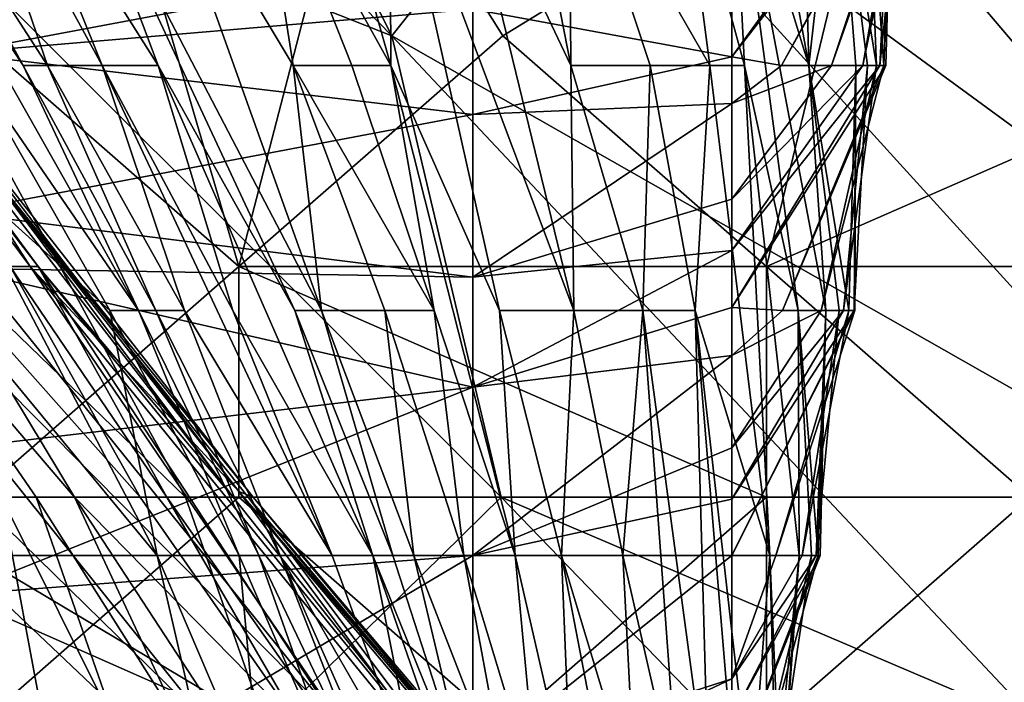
# Model space of a CAD drawing. Extents: x -1.1 to 1.1, y -0.36 to 0.36.
# Tile 437 of 482: x 0.985 to 1.0016, y 0.185 to 0.1962. Entities that reach past the tile are written whole.
import ezdxf

# ---------------------------------------------------------------- set-up
doc = ezdxf.new("R2010")
doc.units = 0

msp = doc.modelspace()

# ---------------------------------------------------------------- linework, layer by layer
for points in [[(0.99126, 0.195912, 0.737112), (0.987299, 0.203724, 0.741019), (0.979723, 0.207728, 0.737112)], [(0.99126, 0.195912, 0.737112), (0.979723, 0.207728, 0.737112), (0.981381, 0.199818, 0.7293)], [(0.994355, 0.199818, 0.744925), (0.987299, 0.203724, 0.741019), (0.99126, 0.195912, 0.737112)], [(0.995055, 0.203724, 0.748831), (0.994355, 0.199818, 0.744925), (1.005018, 0.192005, 0.748831)], [(1.002804, 0.199818, 0.752737), (0.995055, 0.203724, 0.748831), (1.005018, 0.192005, 0.748831)], [(0.997019, 0.199664, 0.08655), (0.998327, 0.195409, 0.079035), (0.996819, 0.203709, 0.079035)], [(0.998114, 0.203709, 0.064007), (0.996819, 0.203709, 0.079035), (0.998327, 0.195409, 0.079035)], [(0.998793, 0.199559, 0.064007), (0.998114, 0.203709, 0.064007), (0.998327, 0.195409, 0.079035)], [(1.006549, 0.195912, 0.531596), (0.9995, 0.199818, 0.526175), (1.003226, 0.203724, 0.530081)], [(0.975252, 0.200199, 0.721487), (0.987758, 0.188099, 0.721487), (0.981381, 0.199818, 0.7293)], [(0.987758, 0.188099, 0.721487), (0.975252, 0.200199, 0.721487), (0.982569, 0.188099, 0.713675)], [(0.98385, 0.199976, 0.225563), (0.982739, 0.199559, 0.244349), (0.985422, 0.195409, 0.240592)], [(0.986351, 0.195409, 0.225563), (0.98385, 0.199976, 0.225563), (0.985422, 0.195409, 0.240592)], [(0.984679, 0.199559, 0.218049), (0.98385, 0.199976, 0.225563), (0.986351, 0.195409, 0.225563)], [(0.985264, 0.192005, 0.315237), (0.979266, 0.199818, 0.319144), (0.98479, 0.192005, 0.32305)], [(0.979517, 0.199818, 0.311331), (0.979266, 0.199818, 0.319144), (0.985264, 0.192005, 0.315237)], [(0.979517, 0.199818, 0.311331), (0.985264, 0.192005, 0.315237), (0.988571, 0.188099, 0.311331)], [(0.984194, 0.193909, 0.303519), (0.979517, 0.199818, 0.311331), (0.988571, 0.188099, 0.311331)], [(0.99126, 0.195912, 0.737112), (0.981381, 0.199818, 0.7293), (0.993113, 0.188099, 0.7293)], [(0.981381, 0.199818, 0.7293), (0.987758, 0.188099, 0.721487), (0.993113, 0.188099, 0.7293)], [(0.982383, 0.199818, 0.51055), (0.986377, 0.199818, 0.514456), (0.984194, 0.195912, 0.514059)], [(0.986377, 0.199818, 0.514456), (0.988665, 0.192005, 0.518751), (0.984194, 0.195912, 0.514059)], [(0.986377, 0.199818, 0.514456), (0.990691, 0.199818, 0.518362), (0.988665, 0.192005, 0.518751)], [(0.993136, 0.195912, 0.521137), (0.988665, 0.192005, 0.518751), (0.990691, 0.199818, 0.518362)], [(0.993136, 0.195912, 0.521137), (0.990691, 0.199818, 0.518362), (0.9995, 0.199818, 0.526175)], [(0.99126, 0.195912, 0.737112), (1.004999, 0.188099, 0.744925), (0.994355, 0.199818, 0.744925)], [(0.997607, 0.192005, 0.524991), (0.993136, 0.195912, 0.521137), (0.9995, 0.199818, 0.526175)], [(1.005018, 0.192005, 0.748831), (0.994355, 0.199818, 0.744925), (1.004999, 0.188099, 0.744925)], [(0.997607, 0.192005, 0.524991), (0.9995, 0.199818, 0.526175), (1.006549, 0.195912, 0.531596)], [(0.996107, 0.199559, 0.097821), (0.997237, 0.195409, 0.094064), (0.997019, 0.199664, 0.08655)], [(0.997237, 0.195409, 0.094064), (0.998144, 0.191259, 0.090307), (0.997019, 0.199664, 0.08655)], [(0.998611, 0.191259, 0.082792), (0.997019, 0.199664, 0.08655), (0.998144, 0.191259, 0.090307)], [(0.998327, 0.195409, 0.079035), (0.997019, 0.199664, 0.08655), (0.998611, 0.191259, 0.082792)], [(0.984113, 0.195409, 0.263134), (0.986965, 0.191259, 0.25562), (0.98227, 0.199559, 0.251863)], [(0.985008, 0.195409, 0.248106), (0.98227, 0.199559, 0.251863), (0.986965, 0.191259, 0.25562)], [(0.98227, 0.199559, 0.251863), (0.985008, 0.195409, 0.248106), (0.982739, 0.199559, 0.244349)], [(0.985422, 0.195409, 0.240592), (0.982739, 0.199559, 0.244349), (0.985008, 0.195409, 0.248106)], [(0.987296, 0.195409, 0.210535), (0.984679, 0.199559, 0.218049), (0.986351, 0.195409, 0.225563)], [(0.987296, 0.195409, 0.210535), (0.98574, 0.199559, 0.20302), (0.984679, 0.199559, 0.218049)], [(0.989615, 0.191259, 0.20302), (0.98574, 0.199559, 0.20302), (0.987296, 0.195409, 0.210535)], [(0.990066, 0.191259, 0.195506), (0.98574, 0.199559, 0.20302), (0.989615, 0.191259, 0.20302)], [(0.987101, 0.199559, 0.187992), (0.98574, 0.199559, 0.20302), (0.990066, 0.191259, 0.195506)], [(0.989586, 0.195409, 0.180478), (0.987101, 0.199559, 0.187992), (0.990066, 0.191259, 0.195506)], [(0.989586, 0.195409, 0.180478), (0.988938, 0.199559, 0.169206), (0.987101, 0.199559, 0.187992)], [(0.989586, 0.195409, 0.180478), (0.990581, 0.195409, 0.169206), (0.988938, 0.199559, 0.169206)], [(0.991238, 0.195409, 0.161692), (0.988938, 0.199559, 0.169206), (0.990581, 0.195409, 0.169206)], [(0.991238, 0.195409, 0.161692), (0.990067, 0.199559, 0.157935), (0.988938, 0.199559, 0.169206)], [(0.991224, 0.199559, 0.146664), (0.990067, 0.199559, 0.157935), (0.991238, 0.195409, 0.161692)], [(0.99232, 0.199559, 0.135392), (0.991224, 0.199559, 0.146664), (0.99434, 0.191259, 0.139149)], [(0.993081, 0.191259, 0.154178), (0.991224, 0.199559, 0.146664), (0.991238, 0.195409, 0.161692)], [(0.99434, 0.191259, 0.139149), (0.991224, 0.199559, 0.146664), (0.993081, 0.191259, 0.154178)], [(0.994291, 0.195409, 0.127878), (0.99232, 0.199559, 0.135392), (0.99434, 0.191259, 0.139149)], [(0.994291, 0.195409, 0.127878), (0.993475, 0.199559, 0.124121), (0.99232, 0.199559, 0.135392)], [(0.994263, 0.199559, 0.116607), (0.993475, 0.199559, 0.124121), (0.994291, 0.195409, 0.127878)], [(0.996647, 0.195409, 0.101578), (0.996107, 0.199559, 0.097821), (0.994263, 0.199559, 0.116607)], [(0.995635, 0.195409, 0.112849), (0.994263, 0.199559, 0.116607), (0.994291, 0.195409, 0.127878)], [(0.996647, 0.195409, 0.101578), (0.994263, 0.199559, 0.116607), (0.995635, 0.195409, 0.112849)], [(0.997237, 0.195409, 0.094064), (0.996107, 0.199559, 0.097821), (0.996647, 0.195409, 0.101578)], [(1.00013, 0.199559, 0.03395), (0.997859, 0.195409, 0.037707), (0.997019, 0.195559, 0.03395)], [(0.999924, 0.199559, 0.030193), (1.00013, 0.199559, 0.03395), (0.997019, 0.195559, 0.03395)], [(0.999924, 0.199559, 0.030193), (0.997019, 0.195559, 0.03395), (0.997019, 0.196426, 0.030193)], [(0.997859, 0.195409, 0.037707), (1.000173, 0.199559, 0.037707), (0.998707, 0.195409, 0.041464)], [(1.000173, 0.199559, 0.037707), (0.997859, 0.195409, 0.037707), (1.00013, 0.199559, 0.03395)], [(0.998327, 0.195409, 0.079035), (0.999119, 0.195409, 0.067764), (0.998793, 0.199559, 0.064007)], [(1.000173, 0.199559, 0.037707), (1.00009, 0.199559, 0.041464), (0.998707, 0.195409, 0.041464)], [(0.998707, 0.195409, 0.041464), (1.00009, 0.199559, 0.041464), (0.99924, 0.195409, 0.045221)], [(0.999316, 0.195409, 0.064007), (0.998793, 0.199559, 0.064007), (0.999119, 0.195409, 0.067764)], [(0.999469, 0.195409, 0.06025), (0.998793, 0.199559, 0.064007), (0.999316, 0.195409, 0.064007)], [(0.999304, 0.199559, 0.056493), (0.998793, 0.199559, 0.064007), (0.999469, 0.195409, 0.06025)], [(0.99924, 0.195409, 0.045221), (0.99996, 0.199559, 0.045221), (0.999525, 0.195409, 0.048978)], [(1.00009, 0.199559, 0.041464), (0.99996, 0.199559, 0.045221), (0.99924, 0.195409, 0.045221)], [(0.999596, 0.195409, 0.056493), (0.999304, 0.199559, 0.056493), (0.999469, 0.195409, 0.06025)], [(0.999745, 0.199559, 0.048978), (0.999304, 0.199559, 0.056493), (0.999596, 0.195409, 0.056493)], [(0.999525, 0.195409, 0.048978), (0.999745, 0.199559, 0.048978), (0.999629, 0.195409, 0.052735)], [(0.99996, 0.199559, 0.045221), (0.999745, 0.199559, 0.048978), (0.999525, 0.195409, 0.048978)], [(0.999629, 0.195409, 0.052735), (0.999745, 0.199559, 0.048978), (0.999596, 0.195409, 0.056493)], [(0.98385, 0.195622, 0.030193), (0.98385, 0.197437, 0.022678), (0.992629, 0.197269, 0.022678)], [(0.992629, 0.197269, 0.022678), (0.992629, 0.196363, 0.026436), (0.98385, 0.195622, 0.030193)], [(0.997019, 0.196426, 0.030193), (0.997019, 0.195559, 0.03395), (0.992629, 0.196363, 0.026436)], [(0.98385, 0.195622, 0.030193), (0.992629, 0.196363, 0.026436), (0.992629, 0.194579, 0.03395)], [(0.992629, 0.194579, 0.03395), (0.992629, 0.196363, 0.026436), (0.997019, 0.195559, 0.03395)], [(0.988195, 0.184193, 0.272269), (0.978797, 0.195912, 0.272269), (0.990441, 0.184193, 0.276175)], [(0.978797, 0.195912, 0.272269), (0.984132, 0.192005, 0.276175), (0.990441, 0.184193, 0.276175)], [(0.984194, 0.188099, 0.271538), (0.978797, 0.195912, 0.272269), (0.988195, 0.184193, 0.272269)], [(0.982212, 0.195912, 0.280081), (0.982618, 0.195912, 0.283987), (0.985129, 0.192005, 0.280081)], [(0.984132, 0.192005, 0.276175), (0.982212, 0.195912, 0.280081), (0.985129, 0.192005, 0.280081)], [(0.985129, 0.192005, 0.280081), (0.982618, 0.195912, 0.283987), (0.988665, 0.188196, 0.283987)], [(0.982764, 0.195912, 0.287894), (0.988665, 0.188196, 0.283987), (0.982618, 0.195912, 0.283987)], [(0.98891, 0.188099, 0.2918), (0.982764, 0.195912, 0.287894), (0.984194, 0.193909, 0.303519)], [(0.988665, 0.188196, 0.283987), (0.982764, 0.195912, 0.287894), (0.98891, 0.188099, 0.2918)], [(0.984194, 0.188099, 0.51771), (0.984194, 0.195912, 0.514059), (0.988665, 0.192005, 0.518751)], [(0.988665, 0.192005, 0.518751), (0.993136, 0.195912, 0.521137), (0.997607, 0.192005, 0.524991)], [(1.002279, 0.184193, 0.737112), (1.004999, 0.188099, 0.744925), (0.99126, 0.195912, 0.737112)], [(0.993113, 0.188099, 0.7293), (1.002279, 0.184193, 0.737112), (0.99126, 0.195912, 0.737112)], [(1.006549, 0.192005, 0.531264), (0.997607, 0.192005, 0.524991), (1.006549, 0.195912, 0.531596)], [(0.992629, 0.194579, 0.03395), (0.98385, 0.192923, 0.041464), (0.98385, 0.195622, 0.030193)], [(0.98385, 0.193634, 0.266891), (0.986479, 0.191259, 0.263134), (0.984113, 0.195409, 0.263134)], [(0.986965, 0.191259, 0.25562), (0.984113, 0.195409, 0.263134), (0.986479, 0.191259, 0.263134)], [(0.986965, 0.191259, 0.25562), (0.987256, 0.191259, 0.248106), (0.985008, 0.195409, 0.248106)], [(0.985422, 0.195409, 0.240592), (0.985008, 0.195409, 0.248106), (0.987256, 0.191259, 0.248106)], [(0.987744, 0.191259, 0.236834), (0.985422, 0.195409, 0.240592), (0.987256, 0.191259, 0.248106)], [(0.986351, 0.195409, 0.225563), (0.985422, 0.195409, 0.240592), (0.987744, 0.191259, 0.236834)], [(0.986351, 0.195409, 0.225563), (0.988564, 0.191259, 0.221806), (0.987296, 0.195409, 0.210535)], [(0.987744, 0.191259, 0.236834), (0.990248, 0.187109, 0.225563), (0.986351, 0.195409, 0.225563)], [(0.988564, 0.191259, 0.221806), (0.986351, 0.195409, 0.225563), (0.990248, 0.187109, 0.225563)], [(0.988564, 0.191259, 0.221806), (0.990936, 0.187109, 0.210535), (0.987296, 0.195409, 0.210535)], [(0.989615, 0.191259, 0.20302), (0.987296, 0.195409, 0.210535), (0.990936, 0.187109, 0.210535)], [(0.991139, 0.191259, 0.180478), (0.989586, 0.195409, 0.180478), (0.990066, 0.191259, 0.195506)], [(0.991975, 0.191259, 0.169206), (0.989586, 0.195409, 0.180478), (0.991139, 0.191259, 0.180478)], [(0.991975, 0.191259, 0.169206), (0.990581, 0.195409, 0.169206), (0.989586, 0.195409, 0.180478)], [(0.991238, 0.195409, 0.161692), (0.990581, 0.195409, 0.169206), (0.991975, 0.191259, 0.169206)], [(0.991238, 0.195409, 0.161692), (0.991975, 0.191259, 0.169206), (0.99335, 0.187109, 0.165449)], [(0.993081, 0.191259, 0.154178), (0.991238, 0.195409, 0.161692), (0.99335, 0.187109, 0.165449)], [(0.992629, 0.194579, 0.03395), (0.997019, 0.195559, 0.03395), (0.997019, 0.194768, 0.037707)], [(0.99434, 0.191259, 0.139149), (0.995512, 0.191259, 0.124121), (0.994291, 0.195409, 0.127878)], [(0.995635, 0.195409, 0.112849), (0.994291, 0.195409, 0.127878), (0.995512, 0.191259, 0.124121)], [(0.9964, 0.191259, 0.112849), (0.995635, 0.195409, 0.112849), (0.995512, 0.191259, 0.124121)], [(0.995635, 0.195409, 0.112849), (0.9964, 0.191259, 0.112849), (0.996647, 0.195409, 0.101578)], [(0.997665, 0.187109, 0.105335), (0.996647, 0.195409, 0.101578), (0.9964, 0.191259, 0.112849)], [(0.996647, 0.195409, 0.101578), (0.997665, 0.187109, 0.105335), (0.997237, 0.195409, 0.094064)], [(0.997019, 0.195559, 0.03395), (0.997859, 0.195409, 0.037707), (0.997019, 0.194768, 0.037707)], [(0.997019, 0.191311, 0.052735), (0.999629, 0.195409, 0.052735), (0.997876, 0.191259, 0.056493)], [(0.999525, 0.195409, 0.048978), (0.999629, 0.195409, 0.052735), (0.997019, 0.191311, 0.052735)], [(0.997019, 0.192276, 0.048978), (0.999525, 0.195409, 0.048978), (0.997019, 0.191311, 0.052735)], [(0.99924, 0.195409, 0.045221), (0.999525, 0.195409, 0.048978), (0.997019, 0.192276, 0.048978)], [(0.997019, 0.192276, 0.048978), (0.997019, 0.193148, 0.045221), (0.99924, 0.195409, 0.045221)], [(0.998707, 0.195409, 0.041464), (0.99924, 0.195409, 0.045221), (0.997019, 0.193148, 0.045221)], [(0.997019, 0.194768, 0.037707), (0.998707, 0.195409, 0.041464), (0.997019, 0.193148, 0.045221)], [(0.998707, 0.195409, 0.041464), (0.997019, 0.194768, 0.037707), (0.997859, 0.195409, 0.037707)], [(0.997665, 0.187109, 0.105335), (0.99816, 0.187109, 0.097821), (0.997237, 0.195409, 0.094064)], [(0.998144, 0.191259, 0.090307), (0.997237, 0.195409, 0.094064), (0.99816, 0.187109, 0.097821)], [(0.997876, 0.191259, 0.056493), (0.999596, 0.195409, 0.056493), (0.998535, 0.191259, 0.06025)], [(0.999596, 0.195409, 0.056493), (0.997876, 0.191259, 0.056493), (0.999629, 0.195409, 0.052735)], [(0.998841, 0.191259, 0.079035), (0.998327, 0.195409, 0.079035), (0.998611, 0.191259, 0.082792)], [(0.999003, 0.191259, 0.075278), (0.998327, 0.195409, 0.079035), (0.998841, 0.191259, 0.079035)], [(0.999119, 0.195409, 0.067764), (0.998327, 0.195409, 0.079035), (0.999003, 0.191259, 0.075278)], [(0.998535, 0.191259, 0.06025), (0.999469, 0.195409, 0.06025), (0.998911, 0.191259, 0.064007)], [(0.999596, 0.195409, 0.056493), (0.999469, 0.195409, 0.06025), (0.998535, 0.191259, 0.06025)], [(0.998911, 0.191259, 0.064007), (0.999316, 0.195409, 0.064007), (0.999091, 0.191259, 0.067764)], [(0.999469, 0.195409, 0.06025), (0.999316, 0.195409, 0.064007), (0.998911, 0.191259, 0.064007)], [(0.999119, 0.195409, 0.067764), (0.999003, 0.191259, 0.075278), (0.999106, 0.191259, 0.071521)], [(0.999091, 0.191259, 0.067764), (0.999119, 0.195409, 0.067764), (0.999106, 0.191259, 0.071521)], [(0.999316, 0.195409, 0.064007), (0.999119, 0.195409, 0.067764), (0.999091, 0.191259, 0.067764)], [(0.997019, 0.194768, 0.037707), (0.997019, 0.193148, 0.045221), (0.992629, 0.191824, 0.045221)], [(0.992629, 0.194579, 0.03395), (0.997019, 0.194768, 0.037707), (0.992629, 0.191824, 0.045221)], [(0.98385, 0.192923, 0.041464), (0.992629, 0.194579, 0.03395), (0.992629, 0.191824, 0.045221)], [(0.988822, 0.188099, 0.303519), (0.984194, 0.193909, 0.303519), (0.988571, 0.188099, 0.311331)], [(0.98891, 0.188099, 0.2918), (0.984194, 0.193909, 0.303519), (0.988822, 0.188099, 0.303519)], [(0.98385, 0.193634, 0.266891), (0.98385, 0.191259, 0.268204), (0.987278, 0.187109, 0.266891)], [(0.986479, 0.191259, 0.263134), (0.98385, 0.193634, 0.266891), (0.987278, 0.187109, 0.266891)], [(0.992629, 0.191824, 0.045221), (0.997019, 0.193148, 0.045221), (0.997019, 0.192276, 0.048978)], [(0.98385, 0.191978, 0.045221), (0.98385, 0.192923, 0.041464), (0.992629, 0.191824, 0.045221)], [(0.997019, 0.191311, 0.052735), (0.992629, 0.189965, 0.052735), (0.997019, 0.192276, 0.048978)], [(0.992629, 0.189965, 0.052735), (0.992629, 0.191824, 0.045221), (0.997019, 0.192276, 0.048978)], [(0.97946, 0.188405, 0.06025), (0.98385, 0.191978, 0.045221), (0.992629, 0.189965, 0.052735)], [(0.985882, 0.188099, 0.338675), (0.982538, 0.192005, 0.346487), (0.985231, 0.188099, 0.342581)], [(0.985882, 0.188099, 0.338675), (0.983516, 0.192005, 0.338675), (0.982538, 0.192005, 0.346487)], [(0.985231, 0.188099, 0.342581), (0.982538, 0.192005, 0.346487), (0.984641, 0.188099, 0.346487)], [(0.986992, 0.188099, 0.330862), (0.98479, 0.192005, 0.32305), (0.983516, 0.192005, 0.338675)], [(0.986992, 0.188099, 0.330862), (0.983516, 0.192005, 0.338675), (0.985882, 0.188099, 0.338675)], [(0.98385, 0.191978, 0.045221), (0.992629, 0.191824, 0.045221), (0.992629, 0.189965, 0.052735)], [(0.985129, 0.192005, 0.280081), (0.990441, 0.184193, 0.276175), (0.984132, 0.192005, 0.276175)], [(0.988665, 0.188099, 0.520144), (0.984194, 0.188099, 0.51771), (0.988665, 0.192005, 0.518751)], [(0.986992, 0.188099, 0.330862), (0.987446, 0.188099, 0.326956), (0.98479, 0.192005, 0.32305)], [(0.985264, 0.192005, 0.315237), (0.98479, 0.192005, 0.32305), (0.987446, 0.188099, 0.326956)], [(0.985129, 0.192005, 0.280081), (0.988665, 0.188196, 0.283987), (0.993136, 0.182177, 0.280081)], [(0.985129, 0.192005, 0.280081), (0.993136, 0.182177, 0.280081), (0.990441, 0.184193, 0.276175)], [(0.987446, 0.188099, 0.326956), (0.993136, 0.180001, 0.330862), (0.985264, 0.192005, 0.315237)], [(0.985264, 0.192005, 0.315237), (0.993136, 0.182349, 0.315237), (0.988571, 0.188099, 0.311331)], [(0.993136, 0.182349, 0.315237), (0.985264, 0.192005, 0.315237), (0.993136, 0.180001, 0.330862)], [(0.988665, 0.192005, 0.518751), (0.997607, 0.192005, 0.524991), (0.997607, 0.188099, 0.525588)], [(0.988665, 0.188099, 0.520144), (0.988665, 0.192005, 0.518751), (0.997607, 0.188099, 0.525588)], [(0.997607, 0.192005, 0.524991), (1.006549, 0.192005, 0.531264), (1.002078, 0.188099, 0.528384)], [(0.997607, 0.192005, 0.524991), (1.002078, 0.188099, 0.528384), (0.997607, 0.188099, 0.525588)], [(0.98385, 0.187109, 0.269729), (0.987278, 0.187109, 0.266891), (0.98385, 0.191259, 0.268204)], [(0.986965, 0.191259, 0.25562), (0.986479, 0.191259, 0.263134), (0.98867, 0.187109, 0.263134)], [(0.98867, 0.187109, 0.263134), (0.986479, 0.191259, 0.263134), (0.987278, 0.187109, 0.266891)], [(0.989003, 0.187109, 0.25562), (0.986965, 0.191259, 0.25562), (0.98867, 0.187109, 0.263134)], [(0.987256, 0.191259, 0.248106), (0.986965, 0.191259, 0.25562), (0.989003, 0.187109, 0.25562)], [(0.989367, 0.187109, 0.244349), (0.987256, 0.191259, 0.248106), (0.989003, 0.187109, 0.25562)], [(0.987744, 0.191259, 0.236834), (0.987256, 0.191259, 0.248106), (0.989367, 0.187109, 0.244349)], [(0.990248, 0.187109, 0.225563), (0.987744, 0.191259, 0.236834), (0.989367, 0.187109, 0.244349)], [(0.990936, 0.187109, 0.210535), (0.988564, 0.191259, 0.221806), (0.990248, 0.187109, 0.225563)], [(0.991277, 0.187109, 0.20302), (0.989615, 0.191259, 0.20302), (0.990936, 0.187109, 0.210535)], [(0.990066, 0.191259, 0.195506), (0.989615, 0.191259, 0.20302), (0.991277, 0.187109, 0.20302)], [(0.991631, 0.187109, 0.195506), (0.990066, 0.191259, 0.195506), (0.991277, 0.187109, 0.20302)], [(0.991139, 0.191259, 0.180478), (0.990066, 0.191259, 0.195506), (0.991631, 0.187109, 0.195506)], [(0.992476, 0.187109, 0.180478), (0.991139, 0.191259, 0.180478), (0.991631, 0.187109, 0.195506)], [(0.991975, 0.191259, 0.169206), (0.991139, 0.191259, 0.180478), (0.992476, 0.187109, 0.180478)], [(0.99335, 0.187109, 0.165449), (0.991975, 0.191259, 0.169206), (0.992476, 0.187109, 0.180478)], [(0.997019, 0.190499, 0.056493), (0.992629, 0.189965, 0.052735), (0.997019, 0.191311, 0.052735)], [(0.99335, 0.187109, 0.165449), (0.99413, 0.187109, 0.154178), (0.993081, 0.191259, 0.154178)], [(0.993081, 0.191259, 0.154178), (0.99413, 0.187109, 0.154178), (0.99434, 0.191259, 0.139149)], [(0.995172, 0.187109, 0.139149), (0.99434, 0.191259, 0.139149), (0.99413, 0.187109, 0.154178)], [(0.995512, 0.191259, 0.124121), (0.99434, 0.191259, 0.139149), (0.995172, 0.187109, 0.139149)], [(0.995512, 0.191259, 0.124121), (0.995172, 0.187109, 0.139149), (0.996123, 0.182959, 0.135392)], [(0.996628, 0.182959, 0.127878), (0.995512, 0.191259, 0.124121), (0.996123, 0.182959, 0.135392)], [(0.9964, 0.191259, 0.112849), (0.995512, 0.191259, 0.124121), (0.996628, 0.182959, 0.127878)], [(0.996628, 0.182959, 0.127878), (0.997093, 0.182959, 0.120364), (0.9964, 0.191259, 0.112849)], [(0.997665, 0.187109, 0.105335), (0.9964, 0.191259, 0.112849), (0.997349, 0.182959, 0.116607)], [(0.997349, 0.182959, 0.116607), (0.9964, 0.191259, 0.112849), (0.997093, 0.182959, 0.120364)], [(0.997876, 0.191259, 0.056493), (0.997019, 0.190499, 0.056493), (0.997019, 0.191311, 0.052735)], [(0.997019, 0.187109, 0.071361), (0.999106, 0.191259, 0.071521), (0.997766, 0.187109, 0.075278)], [(0.999106, 0.191259, 0.071521), (0.997019, 0.187109, 0.071361), (0.999091, 0.191259, 0.067764)], [(0.999091, 0.191259, 0.067764), (0.997019, 0.187109, 0.071361), (0.997019, 0.188065, 0.067764)], [(0.998911, 0.191259, 0.064007), (0.999091, 0.191259, 0.067764), (0.997019, 0.188065, 0.067764)], [(0.997019, 0.188065, 0.067764), (0.997019, 0.188937, 0.064007), (0.998911, 0.191259, 0.064007)], [(0.998535, 0.191259, 0.06025), (0.998911, 0.191259, 0.064007), (0.997019, 0.188937, 0.064007)], [(0.997019, 0.190499, 0.056493), (0.998535, 0.191259, 0.06025), (0.997019, 0.188937, 0.064007)], [(0.998535, 0.191259, 0.06025), (0.997019, 0.190499, 0.056493), (0.997876, 0.191259, 0.056493)], [(0.997766, 0.187109, 0.075278), (0.999003, 0.191259, 0.075278), (0.998212, 0.187109, 0.079035)], [(0.999106, 0.191259, 0.071521), (0.999003, 0.191259, 0.075278), (0.997766, 0.187109, 0.075278)], [(0.998372, 0.187109, 0.094064), (0.998144, 0.191259, 0.090307), (0.99816, 0.187109, 0.097821)], [(0.998482, 0.187109, 0.090307), (0.998144, 0.191259, 0.090307), (0.998372, 0.187109, 0.094064)], [(0.998611, 0.191259, 0.082792), (0.998144, 0.191259, 0.090307), (0.998482, 0.187109, 0.090307)], [(0.998212, 0.187109, 0.079035), (0.998841, 0.191259, 0.079035), (0.998447, 0.187109, 0.082792)], [(0.999003, 0.191259, 0.075278), (0.998841, 0.191259, 0.079035), (0.998212, 0.187109, 0.079035)], [(0.998447, 0.187109, 0.082792), (0.998611, 0.191259, 0.082792), (0.998516, 0.187109, 0.08655)], [(0.998841, 0.191259, 0.079035), (0.998611, 0.191259, 0.082792), (0.998447, 0.187109, 0.082792)], [(0.998516, 0.187109, 0.08655), (0.998611, 0.191259, 0.082792), (0.998482, 0.187109, 0.090307)], [(0.997019, 0.188937, 0.064007), (0.992629, 0.187109, 0.064335), (0.997019, 0.190499, 0.056493)], [(0.992629, 0.187109, 0.064335), (0.992629, 0.189965, 0.052735), (0.997019, 0.190499, 0.056493)], [(0.992629, 0.189965, 0.052735), (0.98385, 0.186447, 0.067764), (0.97946, 0.188405, 0.06025)], [(0.98385, 0.186447, 0.067764), (0.992629, 0.189965, 0.052735), (0.992629, 0.187109, 0.064335)], [(0.992629, 0.187109, 0.064335), (0.997019, 0.188937, 0.064007), (0.997019, 0.188065, 0.067764)], [(0.979723, 0.180287, 0.266531), (0.975252, 0.188099, 0.266985), (0.988909, 0.17638, 0.268362)], [(0.988909, 0.17638, 0.268362), (0.975252, 0.188099, 0.266985), (0.984194, 0.184193, 0.269158)], [(0.987758, 0.188099, 0.721487), (0.982569, 0.188099, 0.713675), (0.989132, 0.184193, 0.717581)], [(0.989132, 0.184193, 0.717581), (0.982569, 0.188099, 0.713675), (0.984051, 0.184193, 0.709769)], [(0.985371, 0.184193, 0.350394), (0.984641, 0.188099, 0.346487), (0.984172, 0.184193, 0.3543)], [(0.988195, 0.184193, 0.272269), (0.984194, 0.184193, 0.269158), (0.984194, 0.188099, 0.271538)], [(0.984194, 0.184193, 0.519639), (0.988665, 0.188099, 0.520144), (0.993136, 0.184193, 0.523956)], [(0.984194, 0.188099, 0.51771), (0.988665, 0.188099, 0.520144), (0.984194, 0.184193, 0.519639)], [(0.985371, 0.184193, 0.350394), (0.986591, 0.184193, 0.346487), (0.984641, 0.188099, 0.346487)], [(0.985231, 0.188099, 0.342581), (0.984641, 0.188099, 0.346487), (0.986591, 0.184193, 0.346487)], [(0.987704, 0.184193, 0.342581), (0.985231, 0.188099, 0.342581), (0.986591, 0.184193, 0.346487)], [(0.985882, 0.188099, 0.338675), (0.985231, 0.188099, 0.342581), (0.987704, 0.184193, 0.342581)], [(0.989715, 0.184193, 0.330862), (0.986992, 0.188099, 0.330862), (0.985882, 0.188099, 0.338675)], [(0.989715, 0.184193, 0.330862), (0.985882, 0.188099, 0.338675), (0.988665, 0.183843, 0.338675)], [(0.988665, 0.183843, 0.338675), (0.985882, 0.188099, 0.338675), (0.987704, 0.184193, 0.342581)], [(0.986992, 0.188099, 0.330862), (0.989715, 0.184193, 0.330862), (0.987446, 0.188099, 0.326956)], [(0.987446, 0.188099, 0.326956), (0.989715, 0.184193, 0.330862), (0.993136, 0.180001, 0.330862)], [(0.993113, 0.188099, 0.7293), (0.987758, 0.188099, 0.721487), (0.989132, 0.184193, 0.717581)], [(0.988571, 0.188099, 0.311331), (0.993136, 0.182349, 0.315237), (0.988822, 0.188099, 0.303519)], [(0.997607, 0.177602, 0.283987), (0.988665, 0.188196, 0.283987), (0.997607, 0.17784, 0.287894)], [(0.988665, 0.188196, 0.283987), (0.997607, 0.177602, 0.283987), (0.993136, 0.182177, 0.280081)], [(0.988665, 0.188196, 0.283987), (0.98891, 0.188099, 0.2918), (0.997607, 0.17784, 0.287894)], [(0.993136, 0.184193, 0.523956), (0.988665, 0.188099, 0.520144), (0.997607, 0.188099, 0.525588)], [(0.993136, 0.183028, 0.295706), (0.98891, 0.188099, 0.2918), (0.988822, 0.188099, 0.303519)], [(0.993136, 0.182349, 0.315237), (0.997607, 0.177593, 0.311331), (0.988822, 0.188099, 0.303519)], [(0.993136, 0.183028, 0.295706), (0.988822, 0.188099, 0.303519), (0.997607, 0.177593, 0.311331)], [(0.997607, 0.17784, 0.287894), (0.98891, 0.188099, 0.2918), (0.993136, 0.183028, 0.295706)], [(0.989132, 0.184193, 0.717581), (0.99689, 0.184193, 0.7293), (0.993113, 0.188099, 0.7293)], [(0.997019, 0.187109, 0.071361), (0.992629, 0.187109, 0.064335), (0.997019, 0.188065, 0.067764)], [(1.002279, 0.184193, 0.737112), (0.993113, 0.188099, 0.7293), (0.99689, 0.184193, 0.7293)], [(0.997607, 0.184193, 0.526399), (0.993136, 0.184193, 0.523956), (0.997607, 0.188099, 0.525588)], [(0.997607, 0.184193, 0.526399), (0.997607, 0.188099, 0.525588), (1.002078, 0.188099, 0.528384)], [(0.997607, 0.184193, 0.526399), (1.002078, 0.188099, 0.528384), (1.002078, 0.180287, 0.529712)], [(0.98385, 0.186447, 0.067764), (0.992629, 0.187109, 0.064335), (0.98824, 0.184507, 0.075278)], [(0.98385, 0.182959, 0.270482), (0.98824, 0.182959, 0.26772), (0.98385, 0.187109, 0.269729)], [(0.98824, 0.182959, 0.26772), (0.987278, 0.187109, 0.266891), (0.98385, 0.187109, 0.269729)], [(0.98824, 0.182959, 0.26772), (0.989052, 0.182959, 0.266891), (0.987278, 0.187109, 0.266891)], [(0.987278, 0.187109, 0.266891), (0.989052, 0.182959, 0.266891), (0.98867, 0.187109, 0.263134)], [(0.98824, 0.184507, 0.075278), (0.992629, 0.187109, 0.064335), (0.992629, 0.183612, 0.079035)], [(0.989052, 0.182959, 0.266891), (0.990476, 0.182959, 0.263134), (0.98867, 0.187109, 0.263134)], [(0.989003, 0.187109, 0.25562), (0.98867, 0.187109, 0.263134), (0.990476, 0.182959, 0.263134)], [(0.990986, 0.182959, 0.251863), (0.989003, 0.187109, 0.25562), (0.990476, 0.182959, 0.263134)], [(0.989367, 0.187109, 0.244349), (0.989003, 0.187109, 0.25562), (0.990986, 0.182959, 0.251863)], [(0.991761, 0.182959, 0.22932), (0.989367, 0.187109, 0.244349), (0.991209, 0.182959, 0.244349)], [(0.989367, 0.187109, 0.244349), (0.991761, 0.182959, 0.22932), (0.990248, 0.187109, 0.225563)], [(0.991209, 0.182959, 0.244349), (0.989367, 0.187109, 0.244349), (0.990986, 0.182959, 0.251863)], [(0.990936, 0.187109, 0.210535), (0.990248, 0.187109, 0.225563), (0.991761, 0.182959, 0.22932)], [(0.992383, 0.182959, 0.210535), (0.990936, 0.187109, 0.210535), (0.991761, 0.182959, 0.22932)], [(0.992618, 0.182959, 0.20302), (0.990936, 0.187109, 0.210535), (0.992383, 0.182959, 0.210535)], [(0.992618, 0.182959, 0.20302), (0.991277, 0.187109, 0.20302), (0.990936, 0.187109, 0.210535)], [(0.991631, 0.187109, 0.195506), (0.991277, 0.187109, 0.20302), (0.992618, 0.182959, 0.20302)], [(0.993246, 0.182959, 0.187992), (0.991631, 0.187109, 0.195506), (0.992618, 0.182959, 0.20302)], [(0.993246, 0.182959, 0.187992), (0.992476, 0.187109, 0.180478), (0.991631, 0.187109, 0.195506)], [(0.993739, 0.182959, 0.176721), (0.992476, 0.187109, 0.180478), (0.993246, 0.182959, 0.187992)], [(0.99335, 0.187109, 0.165449), (0.992476, 0.187109, 0.180478), (0.993739, 0.182959, 0.176721)], [(0.997019, 0.185025, 0.082792), (0.992629, 0.183612, 0.079035), (0.997019, 0.187109, 0.071361)], [(0.992629, 0.187109, 0.064335), (0.997019, 0.187109, 0.071361), (0.992629, 0.183612, 0.079035)], [(0.994303, 0.182959, 0.165449), (0.99335, 0.187109, 0.165449), (0.993739, 0.182959, 0.176721)], [(0.99413, 0.187109, 0.154178), (0.99335, 0.187109, 0.165449), (0.994303, 0.182959, 0.165449)], [(0.994934, 0.182959, 0.154178), (0.99413, 0.187109, 0.154178), (0.994303, 0.182959, 0.165449)], [(0.995386, 0.182959, 0.146664), (0.99413, 0.187109, 0.154178), (0.994934, 0.182959, 0.154178)], [(0.995386, 0.182959, 0.146664), (0.995172, 0.187109, 0.139149), (0.99413, 0.187109, 0.154178)], [(0.996123, 0.182959, 0.135392), (0.995172, 0.187109, 0.139149), (0.995386, 0.182959, 0.146664)], [(0.998447, 0.187109, 0.082792), (0.998516, 0.187109, 0.08655), (0.997019, 0.184356, 0.08655)], [(0.997019, 0.185025, 0.082792), (0.998447, 0.187109, 0.082792), (0.997019, 0.184356, 0.08655)], [(0.998212, 0.187109, 0.079035), (0.998447, 0.187109, 0.082792), (0.997019, 0.185025, 0.082792)], [(0.997766, 0.187109, 0.075278), (0.998212, 0.187109, 0.079035), (0.997019, 0.185025, 0.082792)], [(0.997019, 0.185025, 0.082792), (0.997019, 0.187109, 0.071361), (0.997766, 0.187109, 0.075278)], [(0.998482, 0.187109, 0.090307), (0.997372, 0.182959, 0.094064), (0.997019, 0.183326, 0.090307)], [(0.998516, 0.187109, 0.08655), (0.998482, 0.187109, 0.090307), (0.997019, 0.183326, 0.090307)], [(0.997019, 0.184356, 0.08655), (0.998516, 0.187109, 0.08655), (0.997019, 0.183326, 0.090307)], [(0.997349, 0.182959, 0.116607), (0.99777, 0.182959, 0.109092), (0.997665, 0.187109, 0.105335)], [(0.997372, 0.182959, 0.094064), (0.998372, 0.187109, 0.094064), (0.997746, 0.182959, 0.097821)], [(0.998372, 0.187109, 0.094064), (0.997372, 0.182959, 0.094064), (0.998482, 0.187109, 0.090307)], [(0.997843, 0.182959, 0.105335), (0.997665, 0.187109, 0.105335), (0.99777, 0.182959, 0.109092)], [(0.997665, 0.187109, 0.105335), (0.997843, 0.182959, 0.105335), (0.99816, 0.187109, 0.097821)], [(0.997746, 0.182959, 0.097821), (0.99816, 0.187109, 0.097821), (0.997869, 0.182959, 0.101578)], [(0.998372, 0.187109, 0.094064), (0.99816, 0.187109, 0.097821), (0.997746, 0.182959, 0.097821)], [(0.997869, 0.182959, 0.101578), (0.99816, 0.187109, 0.097821), (0.997843, 0.182959, 0.105335)], [(0.975071, 0.184903, 0.075278), (0.98385, 0.186447, 0.067764), (0.98824, 0.184507, 0.075278)], [(0.992629, 0.182959, 0.081775), (0.997019, 0.185025, 0.082792), (0.997019, 0.184356, 0.08655)], [(0.992629, 0.182959, 0.081775), (0.992629, 0.183612, 0.079035), (0.997019, 0.185025, 0.082792)]]:
    msp.add_3dface(points)

doc.saveas('drawing.dxf')
